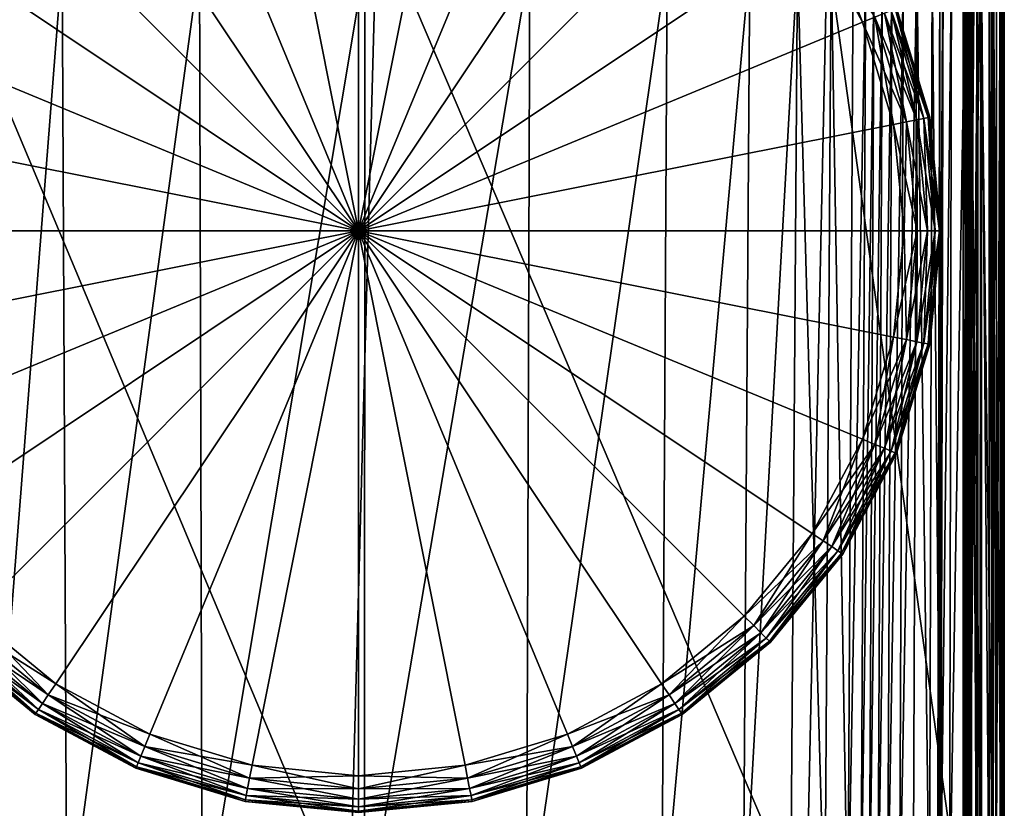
# Model space of a CAD drawing. Header units: millimetres. Extents: x 2387 to 13955, y -4964 to 364.
# Tile 429 of 656: x 6267 to 6328, y -3399 to -3350. Entities that reach past the tile are written whole.
import ezdxf

# ---------------------------------------------------------------- set-up
doc = ezdxf.new("R2010")
doc.units = ezdxf.units.MM
doc.header["$MEASUREMENT"] = 0
doc.layers.add('Predefinito', color=7, linetype='Continuous', true_color=0x000000)

msp = doc.modelspace()

# ---------------------------------------------------------------- linework, layer by layer
at = {"layer": 'Predefinito'}
for points in [[(6287.989, -3329.293, 12), (6281.355, -3329.946, 12), (6287.989, -3363.297, 12)], [(6281.355, -3329.946), (6287.989, -3329.293), (6287.989, -3363.297)], [(6294.623, -3329.946, 12), (6287.989, -3329.293, 12), (6287.989, -3363.297, 12)], [(6287.989, -3329.293), (6294.623, -3329.946), (6287.989, -3363.297)], [(6281.355, -3329.946, 12), (6274.976, -3331.881, 12), (6287.989, -3363.297, 12)], [(6274.976, -3331.881), (6281.355, -3329.946), (6287.989, -3363.297)], [(6301.002, -3331.881, 12), (6294.623, -3329.946, 12), (6287.989, -3363.297, 12)], [(6294.623, -3329.946), (6301.002, -3331.881), (6287.989, -3363.297)], [(6274.976, -3331.881, 12), (6269.097, -3335.024, 12), (6287.989, -3363.297, 12)], [(6269.097, -3335.024), (6274.976, -3331.881), (6287.989, -3363.297)], [(6306.88, -3335.024, 12), (6301.002, -3331.881, 12), (6287.989, -3363.297, 12)], [(6301.002, -3331.881), (6306.88, -3335.024), (6287.989, -3363.297)], [(6269.097, -3335.024, 12), (6263.945, -3339.252, 12), (6287.989, -3363.297, 12)], [(6263.945, -3339.252), (6269.097, -3335.024), (6287.989, -3363.297)], [(6312.033, -3339.252, 12), (6306.88, -3335.024, 12), (6287.989, -3363.297, 12)], [(6306.88, -3335.024), (6312.033, -3339.252), (6287.989, -3363.297)], [(6263.945, -3339.252, 12), (6259.716, -3344.405, 12), (6287.989, -3363.297, 12)], [(6259.716, -3344.405), (6263.945, -3339.252), (6287.989, -3363.297)], [(6316.262, -3344.405, 12), (6312.033, -3339.252, 12), (6287.989, -3363.297, 12)], [(6312.033, -3339.252), (6316.262, -3344.405), (6287.989, -3363.297)], [(6260.242, -3341.675, 730.34), (6258.511, -3406.52, 730.32), (6287.428, -3406.52, 608.077)], [(6287.428, -3406.52, 608.077), (6289.118, -3343.687, 608.076), (6260.242, -3341.675, 730.34)], [(6289.118, -3343.687, 608.076), (6287.428, -3406.52, 608.077), (6315.891, -3406.52, 485.835)], [(6315.891, -3406.52, 485.835), (6317.198, -3345.7, 485.812), (6289.118, -3343.687, 608.076)], [(6316.951, -3343.945, 11.92), (6316.262, -3344.405, 12), (6319.404, -3350.284, 12)], [(6319.404, -3350.284, 12), (6320.17, -3349.967, 11.92), (6316.951, -3343.945, 11.92)], [(6259.716, -3344.405, 12), (6256.574, -3350.284, 12), (6287.989, -3363.297, 12)], [(6256.574, -3350.284), (6259.716, -3344.405), (6287.989, -3363.297)], [(6319.404, -3350.284, 12), (6316.262, -3344.405, 12), (6287.989, -3363.297, 12)], [(6316.262, -3344.405), (6319.404, -3350.284), (6287.989, -3363.297)], [(6320.17, -3349.967, 0.08), (6319.404, -3350.284), (6316.262, -3344.405)], [(6317.198, -3345.7, 485.812), (6315.891, -3406.52, 485.835), (6325.641, -3406.521, 440.637)], [(6325.641, -3406.521, 440.637), (6326.358, -3346.37, 440.613), (6317.198, -3345.7, 485.812)], [(6323.756, -3346.486, 14.253), (6324.437, -3346.417, 15.3), (6324.292, -3406.71, 15.231)], [(6324.084, -3406.606, 15.939), (6324.221, -3346.391, 16.001), (6324.411, -3346.392, 15.85)], [(6324.221, -3346.391, 16.001), (6324.084, -3406.606, 15.939), (6324.275, -3406.611, 15.789)], [(6324.411, -3346.392, 15.85), (6324.275, -3406.611, 15.789), (6324.084, -3406.606, 15.939)], [(6324.275, -3406.611, 15.789), (6324.411, -3346.392, 15.85), (6324.221, -3346.391, 16.001)], [(6324.275, -3406.611, 15.789), (6324.411, -3346.392, 15.85), (6324.955, -3346.373, 15.948)], [(6324.955, -3346.373, 15.948), (6324.831, -3406.53, 15.898), (6324.275, -3406.611, 15.789)], [(6324.411, -3346.392, 15.85), (6324.275, -3406.611, 15.789), (6324.292, -3406.71, 15.231)], [(6324.292, -3406.71, 15.231), (6324.437, -3346.417, 15.3), (6324.411, -3346.392, 15.85)], [(6325.827, -3346.306, 16.844), (6325.733, -3406.264, 16.824), (6324.831, -3406.53, 15.898)], [(6324.831, -3406.53, 15.898), (6324.955, -3346.373, 15.948), (6325.827, -3346.306, 16.844)], [(6326.358, -3346.37, 440.613), (6325.641, -3406.521, 440.637), (6325.903, -3406.519, 435.578)], [(6325.69, -3346.355, 426.525), (6325.679, -3406.462, 426.533), (6326.101, -3406.482, 426.476)], [(6325.679, -3406.462, 426.533), (6325.69, -3346.355, 426.525), (6326.089, -3346.361, 426.676)], [(6326.089, -3346.361, 426.676), (6326.077, -3406.482, 426.685), (6325.679, -3406.462, 426.533)], [(6326.101, -3406.482, 426.476), (6326.113, -3346.361, 426.467), (6325.69, -3346.355, 426.525)], [(6325.733, -3406.264, 16.824), (6325.827, -3346.306, 16.844), (6326.777, -3346.174, 18.727)], [(6326.777, -3346.174, 18.727), (6326.72, -3405.736, 18.735), (6325.733, -3406.264, 16.824)], [(6325.844, -3406.508, 433.557), (6325.865, -3346.367, 433.543), (6325.92, -3346.368, 433.738)], [(6325.865, -3346.367, 433.543), (6325.844, -3406.508, 433.557), (6325.955, -3406.513, 433.387)], [(6325.92, -3346.368, 433.738), (6325.898, -3406.513, 433.752), (6325.844, -3406.508, 433.557)], [(6325.955, -3406.513, 433.387), (6325.976, -3346.368, 433.373), (6325.865, -3346.367, 433.543)], [(6325.898, -3406.513, 433.752), (6325.92, -3346.368, 433.738), (6326.098, -3346.37, 435.561)], [(6326.098, -3346.37, 435.561), (6325.903, -3406.519, 435.578), (6325.898, -3406.513, 433.752)], [(6325.903, -3406.519, 435.578), (6326.098, -3346.37, 435.561), (6326.358, -3346.37, 440.613)], [(6325.976, -3346.368, 433.373), (6325.955, -3406.513, 433.387), (6326.192, -3406.52, 432.476)], [(6326.192, -3406.52, 432.476), (6326.213, -3346.37, 432.462), (6325.976, -3346.368, 433.373)], [(6326.077, -3406.482, 426.685), (6326.089, -3346.361, 426.676), (6326.605, -3346.368, 427.618)], [(6326.605, -3346.368, 427.618), (6326.591, -3406.513, 427.628), (6326.077, -3406.482, 426.685)], [(6326.113, -3346.361, 426.467), (6326.101, -3406.482, 426.476), (6326.817, -3406.513, 425.675)], [(6326.817, -3406.513, 425.675), (6326.829, -3346.368, 425.667), (6326.113, -3346.361, 426.467)], [(6326.213, -3346.37, 432.462), (6326.192, -3406.52, 432.476), (6326.517, -3406.522, 430.057)], [(6326.517, -3406.522, 430.057), (6326.534, -3346.371, 430.045), (6326.213, -3346.37, 432.462)], [(6326.534, -3346.371, 430.045), (6326.517, -3406.522, 430.057), (6326.591, -3406.513, 427.628)], [(6326.591, -3406.513, 427.628), (6326.605, -3346.368, 427.618), (6326.534, -3346.371, 430.045)], [(6327.528, -3404.869, 21.799), (6326.72, -3405.736, 18.735), (6326.777, -3346.174, 18.727)], [(6326.777, -3346.174, 18.727), (6327.555, -3345.957, 21.785), (6327.528, -3404.869, 21.799)], [(6326.829, -3346.368, 425.667), (6326.817, -3406.513, 425.675), (6327.301, -3406.524, 423.293)], [(6327.301, -3406.524, 423.293), (6327.31, -3346.371, 423.287), (6326.829, -3346.368, 425.667)], [(6327.31, -3346.371, 423.287), (6327.301, -3406.524, 423.293), (6327.538, -3406.522, 420.864)], [(6327.538, -3406.522, 420.864), (6327.545, -3346.371, 420.86), (6327.31, -3346.371, 423.287)], [(6327.446, -3406.512, 419.732), (6327.451, -3346.368, 419.729), (6327.521, -3346.369, 419.92)], [(6327.451, -3346.368, 419.729), (6327.446, -3406.512, 419.732), (6327.544, -3406.516, 419.555)], [(6327.521, -3346.369, 419.92), (6327.516, -3406.516, 419.923), (6327.446, -3406.512, 419.732)], [(6327.544, -3406.516, 419.555), (6327.549, -3346.369, 419.551), (6327.451, -3346.368, 419.729)], [(6327.516, -3406.516, 419.923), (6327.521, -3346.369, 419.92), (6327.545, -3346.371, 420.86)], [(6327.545, -3346.371, 420.86), (6327.538, -3406.522, 420.864), (6327.516, -3406.516, 419.923)], [(6328.066, -3406.021, 25.225), (6327.528, -3404.869, 21.799), (6327.555, -3345.957, 21.785)], [(6327.549, -3346.369, 419.551), (6327.544, -3406.516, 419.555), (6327.745, -3406.524, 417.725)], [(6327.745, -3406.524, 417.725), (6327.749, -3346.371, 417.722), (6327.549, -3346.369, 419.551)], [(6327.555, -3345.957, 21.785), (6328.073, -3346.245, 25.307), (6328.066, -3406.021, 25.225)], [(6327.988, -3346.372, 412.579), (6327.749, -3346.371, 417.722), (6327.745, -3406.524, 417.725)], [(6327.745, -3406.524, 417.725), (6327.985, -3406.528, 412.581), (6327.988, -3346.372, 412.579)], [(6328.181, -3346.378, 360.753), (6327.988, -3346.372, 412.579), (6327.985, -3406.528, 412.581)], [(6327.985, -3406.528, 412.581), (6328.181, -3406.552, 360.753), (6328.181, -3346.378, 360.753)], [(6328.246, -3411.548, 28.22), (6328.066, -3406.021, 25.225), (6328.073, -3346.245, 25.307)], [(6328.073, -3346.245, 25.307), (6328.246, -3347.627, 28.58), (6328.246, -3411.548, 28.22)], [(6328.246, -3406.62, 218.877), (6328.246, -3346.395, 218.875), (6328.181, -3346.378, 360.753)], [(6328.181, -3346.378, 360.753), (6328.181, -3406.552, 360.753), (6328.246, -3406.62, 218.877)], [(6328.246, -3346.395, 218.875), (6328.246, -3406.62, 218.877), (6328.246, -3407.897, 77.762)], [(6328.246, -3407.897, 77.762), (6328.246, -3346.714, 77.85), (6328.246, -3346.395, 218.875)], [(6264.741, -3407.361, 12.171), (6264.353, -3346.581, 12.171), (6269.499, -3346.581, 12.171)], [(6269.499, -3346.581, 12.171), (6269.8, -3407.361, 12.171), (6264.741, -3407.361, 12.171)], [(6269.8, -3407.361, 12.171), (6269.499, -3346.581, 12.171), (6278.074, -3346.581, 12.171)], [(6278.074, -3346.581, 12.171), (6278.231, -3407.361, 12.171), (6269.8, -3407.361, 12.171)], [(6278.231, -3407.361, 12.171), (6278.074, -3346.581, 12.171), (6288.364, -3346.581, 12.171)], [(6288.364, -3346.581, 12.171), (6288.347, -3407.361, 12.171), (6278.231, -3407.361, 12.171)], [(6298.655, -3346.581, 12.171), (6298.464, -3407.361, 12.171), (6288.347, -3407.361, 12.171)], [(6288.347, -3407.361, 12.171), (6288.364, -3346.581, 12.171), (6298.655, -3346.581, 12.171)], [(6298.464, -3407.361, 12.171), (6298.655, -3346.581, 12.171), (6307.23, -3346.581, 12.171)], [(6307.23, -3346.581, 12.171), (6306.895, -3407.361, 12.171), (6298.464, -3407.361, 12.171)], [(6312.375, -3346.581, 12.171), (6311.954, -3407.361, 12.171), (6306.895, -3407.361, 12.171)], [(6306.895, -3407.361, 12.171), (6307.23, -3346.581, 12.171), (6312.375, -3346.581, 12.171)], [(6311.954, -3407.361, 12.171), (6312.375, -3346.581, 12.171), (6315.361, -3346.58, 12.217)], [(6315.361, -3346.58, 12.217), (6314.917, -3407.36, 12.21), (6311.954, -3407.361, 12.171)], [(6317.063, -3407.357, 12.328), (6314.917, -3407.36, 12.21), (6315.361, -3346.58, 12.217)], [(6315.361, -3346.58, 12.217), (6317.46, -3346.579, 12.358), (6317.063, -3407.357, 12.328)], [(6318.491, -3407.351, 12.515), (6317.063, -3407.357, 12.328), (6317.46, -3346.579, 12.358)], [(6317.46, -3346.579, 12.358), (6318.826, -3346.578, 12.571), (6318.491, -3407.351, 12.515)], [(6319.612, -3346.576, 12.835), (6319.303, -3407.343, 12.762), (6318.491, -3407.351, 12.515)], [(6318.491, -3407.351, 12.515), (6318.826, -3346.578, 12.571), (6319.612, -3346.576, 12.835)], [(6319.303, -3407.343, 12.762), (6319.612, -3346.576, 12.835), (6320.122, -3346.575, 13.009)], [(6320.122, -3346.575, 13.009), (6319.817, -3407.338, 12.924), (6319.303, -3407.343, 12.762)], [(6320.658, -3346.575, 12.956), (6320.352, -3407.34, 12.857), (6319.817, -3407.338, 12.924)], [(6319.817, -3407.338, 12.924), (6320.122, -3346.575, 13.009), (6320.658, -3346.575, 12.956)], [(6320.352, -3407.34, 12.857), (6320.658, -3346.575, 12.956), (6321.259, -3346.576, 12.852)], [(6321.259, -3346.576, 12.852), (6320.963, -3407.344, 12.739), (6320.352, -3407.34, 12.857)], [(6321.964, -3346.576, 12.873), (6321.702, -3407.344, 12.748), (6320.963, -3407.344, 12.739)], [(6320.963, -3407.344, 12.739), (6321.259, -3346.576, 12.852), (6321.964, -3346.576, 12.873)], [(6321.702, -3407.344, 12.748), (6321.964, -3346.576, 12.873), (6322.79, -3346.553, 13.261)], [(6322.79, -3346.553, 13.261), (6322.573, -3407.252, 13.136), (6321.702, -3407.344, 12.748)], [(6323.581, -3406.982, 14.155), (6322.573, -3407.252, 13.136), (6322.79, -3346.553, 13.261)], [(6322.79, -3346.553, 13.261), (6323.756, -3346.486, 14.253), (6323.581, -3406.982, 14.155)], [(6324.292, -3406.71, 15.231), (6323.581, -3406.982, 14.155), (6323.756, -3346.486, 14.253)], [(6328.246, -3347.627, 28.58), (6328.246, -3346.714, 77.85), (6328.246, -3407.897, 77.762)], [(6328.246, -3407.897, 77.762), (6328.246, -3411.548, 28.22), (6328.246, -3347.627, 28.58)], [(6320.766, -3349.72, 0.32), (6321.192, -3349.544, 0.72), (6323.237, -3356.286, 0.72)], [(6321.192, -3349.544, 11.28), (6320.766, -3349.72, 11.68), (6322.785, -3356.375, 11.68)], [(6321.192, -3349.544, 0.72), (6321.447, -3349.438, 1.28), (6323.508, -3356.232, 1.28)], [(6321.447, -3349.438, 10.72), (6321.192, -3349.544, 11.28), (6323.237, -3356.286, 11.28)], [(6323.508, -3356.232, 1.28), (6323.237, -3356.286, 0.72), (6321.192, -3349.544, 0.72)], [(6322.785, -3356.375, 11.68), (6323.237, -3356.286, 11.28), (6321.192, -3349.544, 11.28)], [(6321.447, -3349.438, 1.28), (6321.532, -3349.403, 2), (6323.598, -3356.214, 2)], [(6321.532, -3349.403, 10), (6321.447, -3349.438, 10.72), (6323.508, -3356.232, 10.72)], [(6323.598, -3356.214, 2), (6323.508, -3356.232, 1.28), (6321.447, -3349.438, 1.28)], [(6323.237, -3356.286, 11.28), (6323.508, -3356.232, 10.72), (6321.447, -3349.438, 10.72)], [(6323.598, -3356.214, 2), (6321.532, -3349.403, 2), (6321.532, -3349.403, 6)], [(6321.532, -3349.403, 6), (6323.598, -3356.214, 6), (6323.598, -3356.214, 2)], [(6323.598, -3356.214, 6), (6321.532, -3349.403, 6), (6321.532, -3349.403, 10)], [(6321.532, -3349.403, 10), (6323.598, -3356.214, 10), (6323.598, -3356.214, 6)], [(6323.508, -3356.232, 10.72), (6323.598, -3356.214, 10), (6321.532, -3349.403, 10)], [(6319.404, -3350.284), (6320.17, -3349.967, 0.08), (6322.152, -3356.501, 0.08)], [(6320.17, -3349.967, 11.92), (6319.404, -3350.284, 12), (6321.339, -3356.663, 12)], [(6320.17, -3349.967, 0.08), (6320.766, -3349.72, 0.32), (6322.785, -3356.375, 0.32)], [(6320.766, -3349.72, 11.68), (6320.17, -3349.967, 11.92), (6322.152, -3356.501, 11.92)], [(6322.785, -3356.375, 0.32), (6322.152, -3356.501, 0.08), (6320.17, -3349.967, 0.08)], [(6321.339, -3356.663, 12), (6322.152, -3356.501, 11.92), (6320.17, -3349.967, 11.92)], [(6323.237, -3356.286, 0.72), (6322.785, -3356.375, 0.32), (6320.766, -3349.72, 0.32)], [(6322.152, -3356.501, 11.92), (6322.785, -3356.375, 11.68), (6320.766, -3349.72, 11.68)], [(6256.574, -3350.284, 12), (6254.639, -3356.663, 12), (6287.989, -3363.297, 12)], [(6254.639, -3356.663), (6256.574, -3350.284), (6287.989, -3363.297)], [(6321.339, -3356.663, 12), (6319.404, -3350.284, 12), (6287.989, -3363.297, 12)], [(6319.404, -3350.284), (6321.339, -3356.663), (6287.989, -3363.297)], [(6322.152, -3356.501, 0.08), (6321.339, -3356.663), (6319.404, -3350.284)], [(6322.785, -3356.375, 0.32), (6323.237, -3356.286, 0.72), (6323.927, -3363.297, 0.72)], [(6323.237, -3356.286, 11.28), (6322.785, -3356.375, 11.68), (6323.467, -3363.297, 11.68)], [(6323.237, -3356.286, 0.72), (6323.508, -3356.232, 1.28), (6324.204, -3363.297, 1.28)], [(6323.508, -3356.232, 10.72), (6323.237, -3356.286, 11.28), (6323.927, -3363.297, 11.28)], [(6324.204, -3363.297, 1.28), (6323.927, -3363.297, 0.72), (6323.237, -3356.286, 0.72)], [(6323.467, -3363.297, 11.68), (6323.927, -3363.297, 11.28), (6323.237, -3356.286, 11.28)], [(6323.508, -3356.232, 1.28), (6323.598, -3356.214, 2), (6324.296, -3363.297, 2)], [(6323.598, -3356.214, 10), (6323.508, -3356.232, 10.72), (6324.204, -3363.297, 10.72)], [(6324.296, -3363.297, 2), (6324.204, -3363.297, 1.28), (6323.508, -3356.232, 1.28)], [(6323.927, -3363.297, 11.28), (6324.204, -3363.297, 10.72), (6323.508, -3356.232, 10.72)], [(6324.296, -3363.297, 2), (6323.598, -3356.214, 2), (6323.598, -3356.214, 6)], [(6323.598, -3356.214, 6), (6324.296, -3363.297, 6), (6324.296, -3363.297, 2)], [(6324.296, -3363.297, 6), (6323.598, -3356.214, 6), (6323.598, -3356.214, 10)], [(6323.598, -3356.214, 10), (6324.296, -3363.297, 10), (6324.296, -3363.297, 6)], [(6324.204, -3363.297, 10.72), (6324.296, -3363.297, 10), (6323.598, -3356.214, 10)], [(6254.639, -3356.663, 12), (6253.985, -3363.297, 12), (6287.989, -3363.297, 12)], [(6253.985, -3363.297), (6254.639, -3356.663), (6287.989, -3363.297)], [(6321.993, -3363.297, 12), (6321.339, -3356.663, 12), (6287.989, -3363.297, 12)], [(6321.339, -3356.663), (6321.993, -3363.297), (6287.989, -3363.297)], [(6321.339, -3356.663), (6322.152, -3356.501, 0.08), (6322.822, -3363.297, 0.08)], [(6322.152, -3356.501, 11.92), (6321.339, -3356.663, 12), (6321.993, -3363.297, 12)], [(6322.822, -3363.297, 0.08), (6321.993, -3363.297), (6321.339, -3356.663)], [(6321.993, -3363.297, 12), (6322.822, -3363.297, 11.92), (6322.152, -3356.501, 11.92)], [(6322.152, -3356.501, 0.08), (6322.785, -3356.375, 0.32), (6323.467, -3363.297, 0.32)], [(6322.785, -3356.375, 11.68), (6322.152, -3356.501, 11.92), (6322.822, -3363.297, 11.92)], [(6323.467, -3363.297, 0.32), (6322.822, -3363.297, 0.08), (6322.152, -3356.501, 0.08)], [(6323.927, -3363.297, 0.72), (6323.467, -3363.297, 0.32), (6322.785, -3356.375, 0.32)], [(6322.822, -3363.297, 11.92), (6323.467, -3363.297, 11.68), (6322.785, -3356.375, 11.68)], [(6253.985, -3363.297, 12), (6254.639, -3369.931, 12), (6287.989, -3363.297, 12)], [(6254.639, -3369.931), (6253.985, -3363.297), (6287.989, -3363.297)], [(6254.639, -3369.931, 12), (6256.574, -3376.309, 12), (6287.989, -3363.297, 12)], [(6256.574, -3376.309), (6254.639, -3369.931), (6287.989, -3363.297)], [(6256.574, -3376.309, 12), (6259.716, -3382.188, 12), (6287.989, -3363.297, 12)], [(6259.716, -3382.188), (6256.574, -3376.309), (6287.989, -3363.297)], [(6259.716, -3382.188, 12), (6263.945, -3387.341, 12), (6287.989, -3363.297, 12)], [(6263.945, -3387.341), (6259.716, -3382.188), (6287.989, -3363.297)], [(6263.945, -3387.341, 12), (6269.097, -3391.57, 12), (6287.989, -3363.297, 12)], [(6269.097, -3391.57), (6263.945, -3387.341), (6287.989, -3363.297)], [(6269.097, -3391.57, 12), (6274.976, -3394.712, 12), (6287.989, -3363.297, 12)], [(6274.976, -3394.712), (6269.097, -3391.57), (6287.989, -3363.297)], [(6274.976, -3394.712, 12), (6281.355, -3396.647, 12), (6287.989, -3363.297, 12)], [(6281.355, -3396.647), (6274.976, -3394.712), (6287.989, -3363.297)], [(6281.355, -3396.647, 12), (6287.989, -3397.301, 12), (6287.989, -3363.297, 12)], [(6287.989, -3397.301), (6281.355, -3396.647), (6287.989, -3363.297)], [(6287.989, -3397.301, 12), (6294.623, -3396.647, 12), (6287.989, -3363.297, 12)], [(6294.623, -3396.647, 12), (6301.002, -3394.712, 12), (6287.989, -3363.297, 12)], [(6301.002, -3394.712, 12), (6306.88, -3391.57, 12), (6287.989, -3363.297, 12)], [(6306.88, -3391.57, 12), (6312.033, -3387.341, 12), (6287.989, -3363.297, 12)], [(6312.033, -3387.341, 12), (6316.262, -3382.188, 12), (6287.989, -3363.297, 12)], [(6316.262, -3382.188, 12), (6319.404, -3376.309, 12), (6287.989, -3363.297, 12)], [(6319.404, -3376.309, 12), (6321.339, -3369.931, 12), (6287.989, -3363.297, 12)], [(6321.339, -3369.931, 12), (6321.993, -3363.297, 12), (6287.989, -3363.297, 12)], [(6294.623, -3396.647), (6287.989, -3397.301), (6287.989, -3363.297)], [(6301.002, -3394.712), (6294.623, -3396.647), (6287.989, -3363.297)], [(6306.88, -3391.57), (6301.002, -3394.712), (6287.989, -3363.297)], [(6312.033, -3387.341), (6306.88, -3391.57), (6287.989, -3363.297)], [(6316.262, -3382.188), (6312.033, -3387.341), (6287.989, -3363.297)], [(6319.404, -3376.309), (6316.262, -3382.188), (6287.989, -3363.297)], [(6321.339, -3369.931), (6319.404, -3376.309), (6287.989, -3363.297)], [(6321.993, -3363.297), (6321.339, -3369.931), (6287.989, -3363.297)], [(6322.152, -3370.092, 0.08), (6321.339, -3369.931), (6321.993, -3363.297)], [(6321.339, -3369.931, 12), (6322.152, -3370.092, 11.92), (6322.822, -3363.297, 11.92)], [(6322.822, -3363.297, 11.92), (6321.993, -3363.297, 12), (6321.339, -3369.931, 12)], [(6321.993, -3363.297), (6322.822, -3363.297, 0.08), (6322.152, -3370.092, 0.08)], [(6322.785, -3370.218, 0.32), (6322.152, -3370.092, 0.08), (6322.822, -3363.297, 0.08)], [(6322.152, -3370.092, 11.92), (6322.785, -3370.218, 11.68), (6323.467, -3363.297, 11.68)], [(6323.467, -3363.297, 11.68), (6322.822, -3363.297, 11.92), (6322.152, -3370.092, 11.92)], [(6323.237, -3370.308, 0.72), (6322.785, -3370.218, 0.32), (6323.467, -3363.297, 0.32)], [(6322.822, -3363.297, 0.08), (6323.467, -3363.297, 0.32), (6322.785, -3370.218, 0.32)], [(6322.785, -3370.218, 11.68), (6323.237, -3370.308, 11.28), (6323.927, -3363.297, 11.28)], [(6323.927, -3363.297, 11.28), (6323.467, -3363.297, 11.68), (6322.785, -3370.218, 11.68)], [(6323.508, -3370.362, 1.28), (6323.237, -3370.308, 0.72), (6323.927, -3363.297, 0.72)], [(6323.467, -3363.297, 0.32), (6323.927, -3363.297, 0.72), (6323.237, -3370.308, 0.72)], [(6323.237, -3370.308, 11.28), (6323.508, -3370.362, 10.72), (6324.204, -3363.297, 10.72)], [(6324.204, -3363.297, 10.72), (6323.927, -3363.297, 11.28), (6323.237, -3370.308, 11.28)], [(6323.598, -3370.38, 2), (6323.508, -3370.362, 1.28), (6324.204, -3363.297, 1.28)], [(6323.508, -3370.362, 10.72), (6323.598, -3370.38, 10), (6324.296, -3363.297, 10)], [(6324.296, -3363.297, 10), (6324.204, -3363.297, 10.72), (6323.508, -3370.362, 10.72)], [(6323.927, -3363.297, 0.72), (6324.204, -3363.297, 1.28), (6323.508, -3370.362, 1.28)], [(6323.598, -3370.38, 2), (6324.296, -3363.297, 2), (6324.296, -3363.297, 6)], [(6324.296, -3363.297, 6), (6323.598, -3370.38, 6), (6323.598, -3370.38, 2)], [(6323.598, -3370.38, 6), (6324.296, -3363.297, 6), (6324.296, -3363.297, 10)], [(6324.296, -3363.297, 10), (6323.598, -3370.38, 10), (6323.598, -3370.38, 6)], [(6324.204, -3363.297, 1.28), (6324.296, -3363.297, 2), (6323.598, -3370.38, 2)], [(6320.17, -3376.627, 0.08), (6319.404, -3376.309), (6321.339, -3369.931)], [(6322.152, -3370.092, 11.92), (6321.339, -3369.931, 12), (6319.404, -3376.309, 12)], [(6319.404, -3376.309, 12), (6320.17, -3376.627, 11.92), (6322.152, -3370.092, 11.92)], [(6321.339, -3369.931), (6322.152, -3370.092, 0.08), (6320.17, -3376.627, 0.08)], [(6320.766, -3376.873, 0.32), (6320.17, -3376.627, 0.08), (6322.152, -3370.092, 0.08)], [(6322.785, -3370.218, 11.68), (6322.152, -3370.092, 11.92), (6320.17, -3376.627, 11.92)], [(6320.17, -3376.627, 11.92), (6320.766, -3376.873, 11.68), (6322.785, -3370.218, 11.68)], [(6322.152, -3370.092, 0.08), (6322.785, -3370.218, 0.32), (6320.766, -3376.873, 0.32)], [(6321.192, -3377.05, 0.72), (6320.766, -3376.873, 0.32), (6322.785, -3370.218, 0.32)], [(6323.237, -3370.308, 11.28), (6322.785, -3370.218, 11.68), (6320.766, -3376.873, 11.68)], [(6320.766, -3376.873, 11.68), (6321.192, -3377.05, 11.28), (6323.237, -3370.308, 11.28)], [(6322.785, -3370.218, 0.32), (6323.237, -3370.308, 0.72), (6321.192, -3377.05, 0.72)], [(6321.447, -3377.155, 1.28), (6321.192, -3377.05, 0.72), (6323.237, -3370.308, 0.72)], [(6323.508, -3370.362, 10.72), (6323.237, -3370.308, 11.28), (6321.192, -3377.05, 11.28)], [(6321.192, -3377.05, 11.28), (6321.447, -3377.155, 10.72), (6323.508, -3370.362, 10.72)], [(6323.237, -3370.308, 0.72), (6323.508, -3370.362, 1.28), (6321.447, -3377.155, 1.28)], [(6321.532, -3377.191, 2), (6321.447, -3377.155, 1.28), (6323.508, -3370.362, 1.28)], [(6323.598, -3370.38, 10), (6323.508, -3370.362, 10.72), (6321.447, -3377.155, 10.72)], [(6321.447, -3377.155, 10.72), (6321.532, -3377.191, 10), (6323.598, -3370.38, 10)], [(6323.508, -3370.362, 1.28), (6323.598, -3370.38, 2), (6321.532, -3377.191, 2)], [(6321.532, -3377.191, 2), (6323.598, -3370.38, 2), (6323.598, -3370.38, 6)], [(6323.598, -3370.38, 6), (6321.532, -3377.191, 6), (6321.532, -3377.191, 2)], [(6321.532, -3377.191, 6), (6323.598, -3370.38, 6), (6323.598, -3370.38, 10)], [(6323.598, -3370.38, 10), (6321.532, -3377.191, 10), (6321.532, -3377.191, 6)], [(6316.951, -3382.649, 0.08), (6316.262, -3382.188), (6319.404, -3376.309)], [(6320.17, -3376.627, 11.92), (6319.404, -3376.309, 12), (6316.262, -3382.188, 12)], [(6319.404, -3376.309), (6320.17, -3376.627, 0.08), (6316.951, -3382.649, 0.08)], [(6316.262, -3382.188, 12), (6316.951, -3382.649, 11.92), (6320.17, -3376.627, 11.92)], [(6317.488, -3383.007, 0.32), (6316.951, -3382.649, 0.08), (6320.17, -3376.627, 0.08)], [(6320.766, -3376.873, 11.68), (6320.17, -3376.627, 11.92), (6316.951, -3382.649, 11.92)], [(6316.951, -3382.649, 11.92), (6317.488, -3383.007, 11.68), (6320.766, -3376.873, 11.68)], [(6320.17, -3376.627, 0.08), (6320.766, -3376.873, 0.32), (6317.488, -3383.007, 0.32)], [(6317.871, -3383.263, 0.72), (6317.488, -3383.007, 0.32), (6320.766, -3376.873, 0.32)], [(6321.192, -3377.05, 11.28), (6320.766, -3376.873, 11.68), (6317.488, -3383.007, 11.68)], [(6317.488, -3383.007, 11.68), (6317.871, -3383.263, 11.28), (6321.192, -3377.05, 11.28)], [(6320.766, -3376.873, 0.32), (6321.192, -3377.05, 0.72), (6317.871, -3383.263, 0.72)], [(6318.1, -3383.417, 1.28), (6317.871, -3383.263, 0.72), (6321.192, -3377.05, 0.72)], [(6321.447, -3377.155, 10.72), (6321.192, -3377.05, 11.28), (6317.871, -3383.263, 11.28)], [(6317.871, -3383.263, 11.28), (6318.1, -3383.417, 10.72), (6321.447, -3377.155, 10.72)], [(6321.192, -3377.05, 0.72), (6321.447, -3377.155, 1.28), (6318.1, -3383.417, 1.28)], [(6318.177, -3383.468, 2), (6318.1, -3383.417, 1.28), (6321.447, -3377.155, 1.28)], [(6321.532, -3377.191, 10), (6321.447, -3377.155, 10.72), (6318.1, -3383.417, 10.72)], [(6321.447, -3377.155, 1.28), (6321.532, -3377.191, 2), (6318.177, -3383.468, 2)], [(6318.1, -3383.417, 10.72), (6318.177, -3383.468, 10), (6321.532, -3377.191, 10)], [(6318.177, -3383.468, 2), (6321.532, -3377.191, 2), (6321.532, -3377.191, 6)], [(6321.532, -3377.191, 6), (6318.177, -3383.468, 6), (6318.177, -3383.468, 2)], [(6318.177, -3383.468, 6), (6321.532, -3377.191, 6), (6321.532, -3377.191, 10)], [(6321.532, -3377.191, 10), (6318.177, -3383.468, 10), (6318.177, -3383.468, 6)], [(6312.62, -3387.927, 0.08), (6312.033, -3387.341), (6316.262, -3382.188)], [(6316.951, -3382.649, 11.92), (6316.262, -3382.188, 12), (6312.033, -3387.341, 12)], [(6312.033, -3387.341, 12), (6312.62, -3387.927, 11.92), (6316.951, -3382.649, 11.92)], [(6316.262, -3382.188), (6316.951, -3382.649, 0.08), (6312.62, -3387.927, 0.08)], [(6313.075, -3388.383, 0.32), (6312.62, -3387.927, 0.08), (6316.951, -3382.649, 0.08)], [(6317.488, -3383.007, 11.68), (6316.951, -3382.649, 11.92), (6312.62, -3387.927, 11.92)], [(6316.951, -3382.649, 0.08), (6317.488, -3383.007, 0.32), (6313.075, -3388.383, 0.32)], [(6312.62, -3387.927, 11.92), (6313.075, -3388.383, 11.68), (6317.488, -3383.007, 11.68)], [(6313.401, -3388.709, 0.72), (6313.075, -3388.383, 0.32), (6317.488, -3383.007, 0.32)], [(6317.871, -3383.263, 11.28), (6317.488, -3383.007, 11.68), (6313.075, -3388.383, 11.68)], [(6313.075, -3388.383, 11.68), (6313.401, -3388.709, 11.28), (6317.871, -3383.263, 11.28)], [(6317.488, -3383.007, 0.32), (6317.871, -3383.263, 0.72), (6313.401, -3388.709, 0.72)], [(6313.597, -3388.904, 1.28), (6313.401, -3388.709, 0.72), (6317.871, -3383.263, 0.72)], [(6318.1, -3383.417, 10.72), (6317.871, -3383.263, 11.28), (6313.401, -3388.709, 11.28)], [(6317.871, -3383.263, 0.72), (6318.1, -3383.417, 1.28), (6313.597, -3388.904, 1.28)], [(6313.401, -3388.709, 11.28), (6313.597, -3388.904, 10.72), (6318.1, -3383.417, 10.72)], [(6313.662, -3388.97, 2), (6313.597, -3388.904, 1.28), (6318.1, -3383.417, 1.28)], [(6318.177, -3383.468, 10), (6318.1, -3383.417, 10.72), (6313.597, -3388.904, 10.72)], [(6313.597, -3388.904, 10.72), (6313.662, -3388.97, 10), (6318.177, -3383.468, 10)], [(6318.1, -3383.417, 1.28), (6318.177, -3383.468, 2), (6313.662, -3388.97, 2)], [(6313.662, -3388.97, 2), (6318.177, -3383.468, 2), (6318.177, -3383.468, 6)], [(6318.177, -3383.468, 6), (6313.662, -3388.97, 6), (6313.662, -3388.97, 2)], [(6313.662, -3388.97, 6), (6318.177, -3383.468, 6), (6318.177, -3383.468, 10)], [(6318.177, -3383.468, 10), (6313.662, -3388.97, 10), (6313.662, -3388.97, 6)], [(6263.358, -3387.927, 0.08), (6263.945, -3387.341), (6269.097, -3391.57)], [(6263.945, -3387.341, 12), (6263.358, -3387.927, 11.92), (6268.637, -3392.259, 11.92)], [(6268.637, -3392.259, 11.92), (6269.097, -3391.57, 12), (6263.945, -3387.341, 12)], [(6307.341, -3392.259, 0.08), (6306.88, -3391.57), (6312.033, -3387.341)], [(6312.62, -3387.927, 11.92), (6312.033, -3387.341, 12), (6306.88, -3391.57, 12)], [(6312.033, -3387.341), (6312.62, -3387.927, 0.08), (6307.341, -3392.259, 0.08)], [(6262.902, -3388.383, 0.32), (6263.358, -3387.927, 0.08), (6268.637, -3392.259, 0.08)], [(6263.358, -3387.927, 11.92), (6262.902, -3388.383, 11.68), (6268.279, -3392.795, 11.68)], [(6269.097, -3391.57), (6268.637, -3392.259, 0.08), (6263.358, -3387.927, 0.08)], [(6268.279, -3392.795, 11.68), (6268.637, -3392.259, 11.92), (6263.358, -3387.927, 11.92)], [(6306.88, -3391.57, 12), (6307.341, -3392.259, 11.92), (6312.62, -3387.927, 11.92)], [(6307.699, -3392.795, 0.32), (6307.341, -3392.259, 0.08), (6312.62, -3387.927, 0.08)], [(6313.075, -3388.383, 11.68), (6312.62, -3387.927, 11.92), (6307.341, -3392.259, 11.92)], [(6312.62, -3387.927, 0.08), (6313.075, -3388.383, 0.32), (6307.699, -3392.795, 0.32)], [(6262.381, -3388.904, 1.28), (6262.577, -3388.709, 0.72), (6268.023, -3393.178, 0.72)], [(6262.577, -3388.709, 11.28), (6262.381, -3388.904, 10.72), (6267.869, -3393.408, 10.72)], [(6262.577, -3388.709, 0.72), (6262.902, -3388.383, 0.32), (6268.279, -3392.795, 0.32)], [(6262.902, -3388.383, 11.68), (6262.577, -3388.709, 11.28), (6268.023, -3393.178, 11.28)], [(6268.279, -3392.795, 0.32), (6268.023, -3393.178, 0.72), (6262.577, -3388.709, 0.72)], [(6267.869, -3393.408, 10.72), (6268.023, -3393.178, 11.28), (6262.577, -3388.709, 11.28)], [(6268.637, -3392.259, 0.08), (6268.279, -3392.795, 0.32), (6262.902, -3388.383, 0.32)], [(6268.023, -3393.178, 11.28), (6268.279, -3392.795, 11.68), (6262.902, -3388.383, 11.68)], [(6307.341, -3392.259, 11.92), (6307.699, -3392.795, 11.68), (6313.075, -3388.383, 11.68)], [(6307.955, -3393.178, 0.72), (6307.699, -3392.795, 0.32), (6313.075, -3388.383, 0.32)], [(6313.401, -3388.709, 11.28), (6313.075, -3388.383, 11.68), (6307.699, -3392.795, 11.68)], [(6307.699, -3392.795, 11.68), (6307.955, -3393.178, 11.28), (6313.401, -3388.709, 11.28)], [(6313.075, -3388.383, 0.32), (6313.401, -3388.709, 0.72), (6307.955, -3393.178, 0.72)], [(6308.109, -3393.408, 1.28), (6307.955, -3393.178, 0.72), (6313.401, -3388.709, 0.72)], [(6313.597, -3388.904, 10.72), (6313.401, -3388.709, 11.28), (6307.955, -3393.178, 11.28)], [(6313.401, -3388.709, 0.72), (6313.597, -3388.904, 1.28), (6308.109, -3393.408, 1.28)], [(6262.316, -3388.97, 2), (6262.381, -3388.904, 1.28), (6267.869, -3393.408, 1.28)], [(6262.381, -3388.904, 10.72), (6262.316, -3388.97, 10), (6267.818, -3393.485, 10)], [(6262.316, -3388.97, 2), (6267.818, -3393.485, 2), (6267.818, -3393.485, 6)], [(6267.818, -3393.485, 6), (6262.316, -3388.97, 6), (6262.316, -3388.97, 2)], [(6262.316, -3388.97, 6), (6267.818, -3393.485, 6), (6267.818, -3393.485, 10)], [(6267.818, -3393.485, 10), (6262.316, -3388.97, 10), (6262.316, -3388.97, 6)], [(6267.869, -3393.408, 1.28), (6267.818, -3393.485, 2), (6262.316, -3388.97, 2)], [(6267.818, -3393.485, 10), (6267.869, -3393.408, 10.72), (6262.381, -3388.904, 10.72)], [(6268.023, -3393.178, 0.72), (6267.869, -3393.408, 1.28), (6262.381, -3388.904, 1.28)], [(6307.955, -3393.178, 11.28), (6308.109, -3393.408, 10.72), (6313.597, -3388.904, 10.72)], [(6308.16, -3393.485, 2), (6308.109, -3393.408, 1.28), (6313.597, -3388.904, 1.28)], [(6313.662, -3388.97, 10), (6313.597, -3388.904, 10.72), (6308.109, -3393.408, 10.72)], [(6308.109, -3393.408, 10.72), (6308.16, -3393.485, 10), (6313.662, -3388.97, 10)], [(6313.597, -3388.904, 1.28), (6313.662, -3388.97, 2), (6308.16, -3393.485, 2)], [(6308.16, -3393.485, 2), (6313.662, -3388.97, 2), (6313.662, -3388.97, 6)], [(6313.662, -3388.97, 6), (6308.16, -3393.485, 6), (6308.16, -3393.485, 2)], [(6308.16, -3393.485, 6), (6313.662, -3388.97, 6), (6313.662, -3388.97, 10)], [(6313.662, -3388.97, 10), (6308.16, -3393.485, 10), (6308.16, -3393.485, 6)], [(6268.637, -3392.259, 0.08), (6269.097, -3391.57), (6274.976, -3394.712)], [(6269.097, -3391.57, 12), (6268.637, -3392.259, 11.92), (6274.659, -3395.478, 11.92)], [(6274.659, -3395.478, 11.92), (6274.976, -3394.712, 12), (6269.097, -3391.57, 12)], [(6301.319, -3395.478, 0.08), (6301.002, -3394.712), (6306.88, -3391.57)], [(6307.341, -3392.259, 11.92), (6306.88, -3391.57, 12), (6301.002, -3394.712, 12)], [(6306.88, -3391.57), (6307.341, -3392.259, 0.08), (6301.319, -3395.478, 0.08)], [(6268.279, -3392.795, 0.32), (6268.637, -3392.259, 0.08), (6274.659, -3395.478, 0.08)], [(6268.637, -3392.259, 11.92), (6268.279, -3392.795, 11.68), (6274.412, -3396.074, 11.68)], [(6274.976, -3394.712), (6274.659, -3395.478, 0.08), (6268.637, -3392.259, 0.08)], [(6274.412, -3396.074, 11.68), (6274.659, -3395.478, 11.92), (6268.637, -3392.259, 11.92)], [(6301.002, -3394.712, 12), (6301.319, -3395.478, 11.92), (6307.341, -3392.259, 11.92)], [(6301.566, -3396.074, 0.32), (6301.319, -3395.478, 0.08), (6307.341, -3392.259, 0.08)], [(6307.699, -3392.795, 11.68), (6307.341, -3392.259, 11.92), (6301.319, -3395.478, 11.92)], [(6307.341, -3392.259, 0.08), (6307.699, -3392.795, 0.32), (6301.566, -3396.074, 0.32)], [(6268.023, -3393.178, 0.72), (6268.279, -3392.795, 0.32), (6274.412, -3396.074, 0.32)], [(6268.279, -3392.795, 11.68), (6268.023, -3393.178, 11.28), (6274.236, -3396.499, 11.28)], [(6274.659, -3395.478, 0.08), (6274.412, -3396.074, 0.32), (6268.279, -3392.795, 0.32)], [(6274.236, -3396.499, 11.28), (6274.412, -3396.074, 11.68), (6268.279, -3392.795, 11.68)], [(6301.319, -3395.478, 11.92), (6301.566, -3396.074, 11.68), (6307.699, -3392.795, 11.68)], [(6301.742, -3396.499, 0.72), (6301.566, -3396.074, 0.32), (6307.699, -3392.795, 0.32)], [(6307.955, -3393.178, 11.28), (6307.699, -3392.795, 11.68), (6301.566, -3396.074, 11.68)], [(6307.699, -3392.795, 0.32), (6307.955, -3393.178, 0.72), (6301.742, -3396.499, 0.72)], [(6267.818, -3393.485, 2), (6267.869, -3393.408, 1.28), (6274.13, -3396.755, 1.28)], [(6267.869, -3393.408, 10.72), (6267.818, -3393.485, 10), (6274.095, -3396.84, 10)], [(6267.818, -3393.485, 2), (6274.095, -3396.84, 2), (6274.095, -3396.84, 6)], [(6274.095, -3396.84, 6), (6267.818, -3393.485, 6), (6267.818, -3393.485, 2)], [(6267.818, -3393.485, 6), (6274.095, -3396.84, 6), (6274.095, -3396.84, 10)], [(6274.095, -3396.84, 10), (6267.818, -3393.485, 10), (6267.818, -3393.485, 6)], [(6274.13, -3396.755, 1.28), (6274.095, -3396.84, 2), (6267.818, -3393.485, 2)], [(6267.869, -3393.408, 1.28), (6268.023, -3393.178, 0.72), (6274.236, -3396.499, 0.72)], [(6268.023, -3393.178, 11.28), (6267.869, -3393.408, 10.72), (6274.13, -3396.755, 10.72)], [(6274.095, -3396.84, 10), (6274.13, -3396.755, 10.72), (6267.869, -3393.408, 10.72)], [(6274.236, -3396.499, 0.72), (6274.13, -3396.755, 1.28), (6267.869, -3393.408, 1.28)], [(6274.412, -3396.074, 0.32), (6274.236, -3396.499, 0.72), (6268.023, -3393.178, 0.72)], [(6274.13, -3396.755, 10.72), (6274.236, -3396.499, 11.28), (6268.023, -3393.178, 11.28)], [(6301.566, -3396.074, 11.68), (6301.742, -3396.499, 11.28), (6307.955, -3393.178, 11.28)], [(6301.848, -3396.755, 1.28), (6301.742, -3396.499, 0.72), (6307.955, -3393.178, 0.72)], [(6308.109, -3393.408, 10.72), (6307.955, -3393.178, 11.28), (6301.742, -3396.499, 11.28)], [(6301.742, -3396.499, 11.28), (6301.848, -3396.755, 10.72), (6308.109, -3393.408, 10.72)], [(6307.955, -3393.178, 0.72), (6308.109, -3393.408, 1.28), (6301.848, -3396.755, 1.28)], [(6301.883, -3396.84, 2), (6301.848, -3396.755, 1.28), (6308.109, -3393.408, 1.28)], [(6308.16, -3393.485, 10), (6308.109, -3393.408, 10.72), (6301.848, -3396.755, 10.72)], [(6301.848, -3396.755, 10.72), (6301.883, -3396.84, 10), (6308.16, -3393.485, 10)], [(6308.109, -3393.408, 1.28), (6308.16, -3393.485, 2), (6301.883, -3396.84, 2)], [(6301.883, -3396.84, 2), (6308.16, -3393.485, 2), (6308.16, -3393.485, 6)], [(6308.16, -3393.485, 6), (6301.883, -3396.84, 6), (6301.883, -3396.84, 2)], [(6301.883, -3396.84, 6), (6308.16, -3393.485, 6), (6308.16, -3393.485, 10)], [(6308.16, -3393.485, 10), (6301.883, -3396.84, 10), (6301.883, -3396.84, 6)], [(6274.659, -3395.478, 0.08), (6274.976, -3394.712), (6281.355, -3396.647)], [(6274.976, -3394.712, 12), (6274.659, -3395.478, 11.92), (6281.193, -3397.46, 11.92)], [(6281.193, -3397.46, 11.92), (6281.355, -3396.647, 12), (6274.976, -3394.712, 12)], [(6294.785, -3397.46, 0.08), (6294.623, -3396.647), (6301.002, -3394.712)], [(6301.319, -3395.478, 11.92), (6301.002, -3394.712, 12), (6294.623, -3396.647, 12)], [(6301.002, -3394.712), (6301.319, -3395.478, 0.08), (6294.785, -3397.46, 0.08)], [(6274.412, -3396.074, 0.32), (6274.659, -3395.478, 0.08), (6281.193, -3397.46, 0.08)], [(6274.659, -3395.478, 11.92), (6274.412, -3396.074, 11.68), (6281.068, -3398.093, 11.68)], [(6281.355, -3396.647), (6281.193, -3397.46, 0.08), (6274.659, -3395.478, 0.08)], [(6281.068, -3398.093, 11.68), (6281.193, -3397.46, 11.92), (6274.659, -3395.478, 11.92)], [(6294.623, -3396.647, 12), (6294.785, -3397.46, 11.92), (6301.319, -3395.478, 11.92)], [(6294.91, -3398.093, 0.32), (6294.785, -3397.46, 0.08), (6301.319, -3395.478, 0.08)], [(6301.566, -3396.074, 11.68), (6301.319, -3395.478, 11.92), (6294.785, -3397.46, 11.92)], [(6301.319, -3395.478, 0.08), (6301.566, -3396.074, 0.32), (6294.91, -3398.093, 0.32)], [(6274.236, -3396.499, 0.72), (6274.412, -3396.074, 0.32), (6281.068, -3398.093, 0.32)], [(6274.412, -3396.074, 11.68), (6274.236, -3396.499, 11.28), (6280.978, -3398.545, 11.28)], [(6281.193, -3397.46, 0.08), (6281.068, -3398.093, 0.32), (6274.412, -3396.074, 0.32)], [(6280.978, -3398.545, 11.28), (6281.068, -3398.093, 11.68), (6274.412, -3396.074, 11.68)], [(6294.785, -3397.46, 11.92), (6294.91, -3398.093, 11.68), (6301.566, -3396.074, 11.68)], [(6295, -3398.545, 0.72), (6294.91, -3398.093, 0.32), (6301.566, -3396.074, 0.32)], [(6301.742, -3396.499, 11.28), (6301.566, -3396.074, 11.68), (6294.91, -3398.093, 11.68)], [(6301.566, -3396.074, 0.32), (6301.742, -3396.499, 0.72), (6295, -3398.545, 0.72)], [(6274.095, -3396.84, 2), (6274.13, -3396.755, 1.28), (6280.924, -3398.816, 1.28)], [(6274.13, -3396.755, 10.72), (6274.095, -3396.84, 10), (6280.906, -3398.906, 10)], [(6274.13, -3396.755, 1.28), (6274.236, -3396.499, 0.72), (6280.978, -3398.545, 0.72)], [(6274.236, -3396.499, 11.28), (6274.13, -3396.755, 10.72), (6280.924, -3398.816, 10.72)], [(6280.906, -3398.906, 10), (6280.924, -3398.816, 10.72), (6274.13, -3396.755, 10.72)], [(6280.978, -3398.545, 0.72), (6280.924, -3398.816, 1.28), (6274.13, -3396.755, 1.28)], [(6281.068, -3398.093, 0.32), (6280.978, -3398.545, 0.72), (6274.236, -3396.499, 0.72)], [(6280.924, -3398.816, 10.72), (6280.978, -3398.545, 11.28), (6274.236, -3396.499, 11.28)], [(6281.193, -3397.46, 0.08), (6281.355, -3396.647), (6287.989, -3397.301)], [(6281.355, -3396.647, 12), (6281.193, -3397.46, 11.92), (6287.989, -3398.13, 11.92)], [(6287.989, -3398.13, 11.92), (6287.989, -3397.301, 12), (6281.355, -3396.647, 12)], [(6294.623, -3396.647), (6294.785, -3397.46, 0.08), (6287.989, -3398.13, 0.08)], [(6287.989, -3398.13, 0.08), (6287.989, -3397.301), (6294.623, -3396.647)], [(6294.785, -3397.46, 11.92), (6294.623, -3396.647, 12), (6287.989, -3397.301, 12)], [(6294.91, -3398.093, 11.68), (6295, -3398.545, 11.28), (6301.742, -3396.499, 11.28)], [(6295.054, -3398.816, 1.28), (6295, -3398.545, 0.72), (6301.742, -3396.499, 0.72)], [(6301.848, -3396.755, 10.72), (6301.742, -3396.499, 11.28), (6295, -3398.545, 11.28)], [(6295, -3398.545, 11.28), (6295.054, -3398.816, 10.72), (6301.848, -3396.755, 10.72)], [(6301.742, -3396.499, 0.72), (6301.848, -3396.755, 1.28), (6295.054, -3398.816, 1.28)], [(6295.072, -3398.906, 2), (6295.054, -3398.816, 1.28), (6301.848, -3396.755, 1.28)], [(6301.883, -3396.84, 10), (6301.848, -3396.755, 10.72), (6295.054, -3398.816, 10.72)], [(6301.848, -3396.755, 1.28), (6301.883, -3396.84, 2), (6295.072, -3398.906, 2)], [(6274.095, -3396.84, 2), (6280.906, -3398.906, 2), (6280.906, -3398.906, 6)], [(6280.906, -3398.906, 6), (6274.095, -3396.84, 6), (6274.095, -3396.84, 2)], [(6274.095, -3396.84, 6), (6280.906, -3398.906, 6), (6280.906, -3398.906, 10)], [(6280.906, -3398.906, 10), (6274.095, -3396.84, 10), (6274.095, -3396.84, 6)], [(6280.924, -3398.816, 1.28), (6280.906, -3398.906, 2), (6274.095, -3396.84, 2)], [(6287.989, -3397.301), (6287.989, -3398.13, 0.08), (6281.193, -3397.46, 0.08)], [(6287.989, -3397.301, 12), (6287.989, -3398.13, 11.92), (6294.785, -3397.46, 11.92)], [(6295.054, -3398.816, 10.72), (6295.072, -3398.906, 10), (6301.883, -3396.84, 10)], [(6295.072, -3398.906, 2), (6301.883, -3396.84, 2), (6301.883, -3396.84, 6)], [(6301.883, -3396.84, 6), (6295.072, -3398.906, 6), (6295.072, -3398.906, 2)], [(6295.072, -3398.906, 6), (6301.883, -3396.84, 6), (6301.883, -3396.84, 10)], [(6301.883, -3396.84, 10), (6295.072, -3398.906, 10), (6295.072, -3398.906, 6)], [(6281.068, -3398.093, 0.32), (6281.193, -3397.46, 0.08), (6287.989, -3398.13, 0.08)], [(6281.193, -3397.46, 11.92), (6281.068, -3398.093, 11.68), (6287.989, -3398.774, 11.68)], [(6287.989, -3398.774, 11.68), (6287.989, -3398.13, 11.92), (6281.193, -3397.46, 11.92)], [(6294.785, -3397.46, 0.08), (6294.91, -3398.093, 0.32), (6287.989, -3398.774, 0.32)], [(6287.989, -3398.774, 0.32), (6287.989, -3398.13, 0.08), (6294.785, -3397.46, 0.08)], [(6294.91, -3398.093, 11.68), (6294.785, -3397.46, 11.92), (6287.989, -3398.13, 11.92)], [(6280.924, -3398.816, 1.28), (6280.978, -3398.545, 0.72), (6287.989, -3399.235, 0.72)], [(6280.978, -3398.545, 11.28), (6280.924, -3398.816, 10.72), (6287.989, -3399.511, 10.72)], [(6280.978, -3398.545, 0.72), (6281.068, -3398.093, 0.32), (6287.989, -3398.774, 0.32)], [(6281.068, -3398.093, 11.68), (6280.978, -3398.545, 11.28), (6287.989, -3399.235, 11.28)], [(6287.989, -3398.774, 0.32), (6287.989, -3399.235, 0.72), (6280.978, -3398.545, 0.72)], [(6287.989, -3399.511, 10.72), (6287.989, -3399.235, 11.28), (6280.978, -3398.545, 11.28)], [(6287.989, -3398.13, 0.08), (6287.989, -3398.774, 0.32), (6281.068, -3398.093, 0.32)], [(6287.989, -3399.235, 11.28), (6287.989, -3398.774, 11.68), (6281.068, -3398.093, 11.68)], [(6294.91, -3398.093, 0.32), (6295, -3398.545, 0.72), (6287.989, -3399.235, 0.72)], [(6287.989, -3399.235, 0.72), (6287.989, -3398.774, 0.32), (6294.91, -3398.093, 0.32)], [(6295, -3398.545, 11.28), (6294.91, -3398.093, 11.68), (6287.989, -3398.774, 11.68)], [(6287.989, -3398.13, 11.92), (6287.989, -3398.774, 11.68), (6294.91, -3398.093, 11.68)], [(6295, -3398.545, 0.72), (6295.054, -3398.816, 1.28), (6287.989, -3399.511, 1.28)], [(6287.989, -3399.511, 1.28), (6287.989, -3399.235, 0.72), (6295, -3398.545, 0.72)], [(6295.054, -3398.816, 10.72), (6295, -3398.545, 11.28), (6287.989, -3399.235, 11.28)], [(6287.989, -3398.774, 11.68), (6287.989, -3399.235, 11.28), (6295, -3398.545, 11.28)], [(6280.906, -3398.906, 2), (6280.924, -3398.816, 1.28), (6287.989, -3399.511, 1.28)], [(6280.924, -3398.816, 10.72), (6280.906, -3398.906, 10), (6287.989, -3399.604, 10)], [(6280.906, -3398.906, 2), (6287.989, -3399.604, 2), (6287.989, -3399.604, 6)], [(6287.989, -3399.604, 6), (6280.906, -3398.906, 6), (6280.906, -3398.906, 2)], [(6280.906, -3398.906, 6), (6287.989, -3399.604, 6), (6287.989, -3399.604, 10)], [(6287.989, -3399.604, 10), (6280.906, -3398.906, 10), (6280.906, -3398.906, 6)], [(6287.989, -3399.511, 1.28), (6287.989, -3399.604, 2), (6280.906, -3398.906, 2)], [(6287.989, -3399.604, 10), (6287.989, -3399.511, 10.72), (6280.924, -3398.816, 10.72)], [(6287.989, -3399.235, 0.72), (6287.989, -3399.511, 1.28), (6280.924, -3398.816, 1.28)], [(6295.054, -3398.816, 1.28), (6295.072, -3398.906, 2), (6287.989, -3399.604, 2)], [(6287.989, -3399.604, 2), (6287.989, -3399.511, 1.28), (6295.054, -3398.816, 1.28)], [(6295.072, -3398.906, 10), (6295.054, -3398.816, 10.72), (6287.989, -3399.511, 10.72)], [(6287.989, -3399.235, 11.28), (6287.989, -3399.511, 10.72), (6295.054, -3398.816, 10.72)], [(6287.989, -3399.604, 2), (6295.072, -3398.906, 2), (6295.072, -3398.906, 6)], [(6295.072, -3398.906, 6), (6287.989, -3399.604, 6), (6287.989, -3399.604, 2)], [(6287.989, -3399.604, 6), (6295.072, -3398.906, 6), (6295.072, -3398.906, 10)], [(6295.072, -3398.906, 10), (6287.989, -3399.604, 10), (6287.989, -3399.604, 6)], [(6287.989, -3399.511, 10.72), (6287.989, -3399.604, 10), (6295.072, -3398.906, 10)]]:
    msp.add_3dface(points, dxfattribs=at)

doc.saveas('drawing.dxf')
